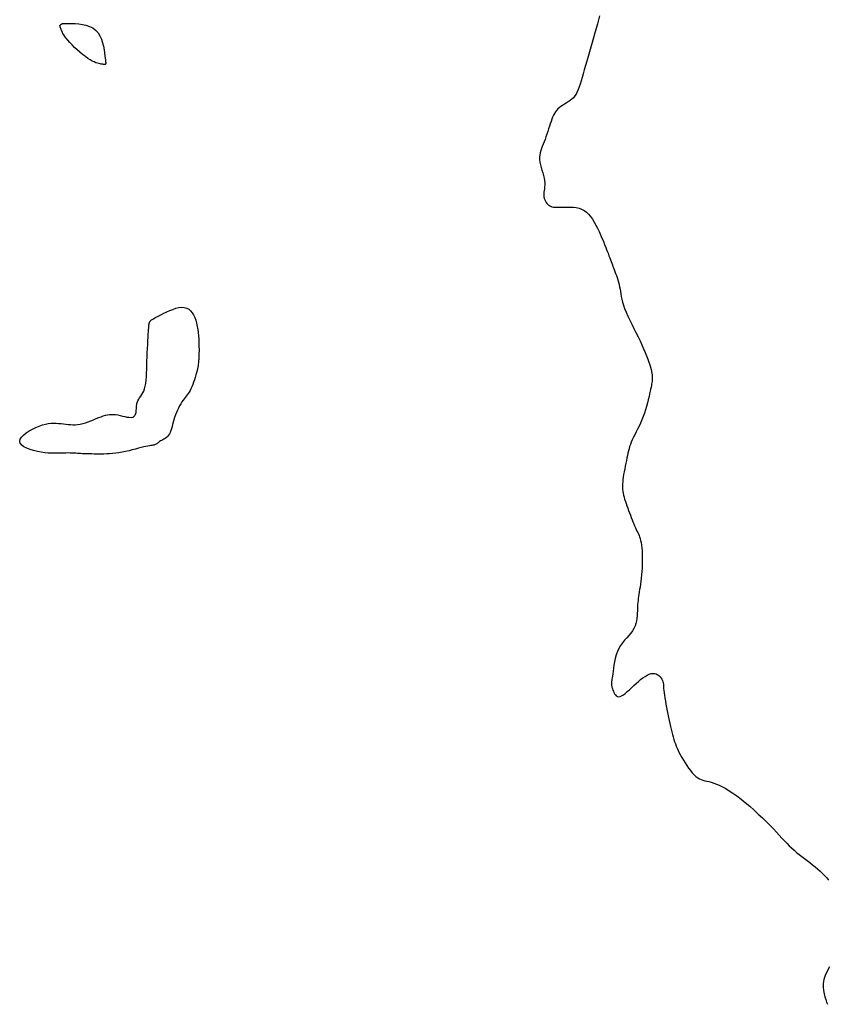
# Model space of a CAD drawing. Header units: millimetres. Extents: x 32690613 to 32693367, y 5343692 to 5344708.
# Tile 805 of 1009: x 32693061 to 32693083, y 5344158 to 5344184. Entities that reach past the tile are written whole.
import ezdxf

# ---------------------------------------------------------------- set-up
doc = ezdxf.new("R2010")
doc.units = ezdxf.units.MM
doc.header["$LTSCALE"] = 20
doc.layers.add('02-DGM_HL_492.00', color=82, linetype='Continuous')

msp = doc.modelspace()

# ---------------------------------------------------------------- linework, layer by layer
at = {"layer": '02-DGM_HL_492.00', "elevation": 492, "flags": 128}
for points in [[(32693076.598, 5344184.215), (32693076.574, 5344184.112), (32693076.546, 5344184.002), (32693076.515, 5344183.885), (32693076.481, 5344183.764), (32693076.445, 5344183.639), (32693076.408, 5344183.513), (32693076.371, 5344183.387), (32693076.335, 5344183.261), (32693076.299, 5344183.138), (32693076.264, 5344183.017), (32693076.23, 5344182.901), (32693076.198, 5344182.789), (32693076.167, 5344182.684), (32693076.139, 5344182.585), (32693076.112, 5344182.494), (32693076.087, 5344182.411), (32693076.062, 5344182.334), (32693076.036, 5344182.265), (32693076.009, 5344182.202), (32693075.98, 5344182.145), (32693075.947, 5344182.094), (32693075.909, 5344182.048), (32693075.867, 5344182.007), (32693075.82, 5344181.97), (32693075.771, 5344181.937), (32693075.72, 5344181.905), (32693075.67, 5344181.875), (32693075.62, 5344181.845), (32693075.573, 5344181.815), (32693075.531, 5344181.783), (32693075.493, 5344181.749), (32693075.459, 5344181.712), (32693075.43, 5344181.672), (32693075.404, 5344181.63), (32693075.38, 5344181.583), (32693075.358, 5344181.533), (32693075.336, 5344181.479), (32693075.315, 5344181.42), (32693075.294, 5344181.357), (32693075.272, 5344181.291), (32693075.25, 5344181.222), (32693075.227, 5344181.152), (32693075.204, 5344181.081), (32693075.181, 5344181.011), (32693075.157, 5344180.943), (32693075.132, 5344180.878), (32693075.108, 5344180.816), (32693075.084, 5344180.757), (32693075.061, 5344180.7), (32693075.042, 5344180.644), (32693075.026, 5344180.588), (32693075.014, 5344180.53), (32693075.009, 5344180.471), (32693075.01, 5344180.408), (32693075.019, 5344180.341), (32693075.034, 5344180.271), (32693075.053, 5344180.199), (32693075.074, 5344180.126), (32693075.096, 5344180.054), (32693075.116, 5344179.983), (32693075.133, 5344179.914), (32693075.145, 5344179.85), (32693075.15, 5344179.79), (32693075.15, 5344179.735), (32693075.146, 5344179.683), (32693075.14, 5344179.634), (32693075.133, 5344179.588), (32693075.126, 5344179.544), (32693075.122, 5344179.502), (32693075.121, 5344179.46), (32693075.125, 5344179.418), (32693075.134, 5344179.378), (32693075.148, 5344179.339), (32693075.165, 5344179.302), (32693075.187, 5344179.267), (32693075.212, 5344179.237), (32693075.24, 5344179.21), (32693075.271, 5344179.188), (32693075.304, 5344179.171), (32693075.34, 5344179.158), (32693075.379, 5344179.15), (32693075.422, 5344179.145), (32693075.468, 5344179.143), (32693075.519, 5344179.143), (32693075.574, 5344179.144), (32693075.634, 5344179.146), (32693075.698, 5344179.148), (32693075.767, 5344179.15), (32693075.839, 5344179.148), (32693075.912, 5344179.143), (32693075.985, 5344179.133), (32693076.057, 5344179.116), (32693076.127, 5344179.091), (32693076.193, 5344179.057), (32693076.255, 5344179.013), (32693076.312, 5344178.959), (32693076.366, 5344178.897), (32693076.416, 5344178.827), (32693076.463, 5344178.752), (32693076.507, 5344178.672), (32693076.549, 5344178.589), (32693076.59, 5344178.502), (32693076.629, 5344178.415), (32693076.667, 5344178.327), (32693076.703, 5344178.24), (32693076.737, 5344178.156), (32693076.77, 5344178.074), (32693076.799, 5344177.997), (32693076.827, 5344177.925), (32693076.851, 5344177.859), (32693076.873, 5344177.801), (32693076.893, 5344177.75), (32693076.911, 5344177.703), (32693076.927, 5344177.659), (32693076.943, 5344177.617), (32693076.958, 5344177.576), (32693076.974, 5344177.534), (32693076.991, 5344177.49), (32693077.009, 5344177.441), (32693077.028, 5344177.39), (32693077.048, 5344177.336), (32693077.067, 5344177.279), (32693077.086, 5344177.22), (32693077.104, 5344177.16), (32693077.12, 5344177.098), (32693077.134, 5344177.036), (32693077.146, 5344176.974), (32693077.156, 5344176.911), (32693077.167, 5344176.846), (32693077.179, 5344176.778), (32693077.193, 5344176.706), (32693077.212, 5344176.629), (32693077.237, 5344176.547), (32693077.268, 5344176.458), (32693077.306, 5344176.362), (32693077.352, 5344176.26), (32693077.402, 5344176.153), (32693077.456, 5344176.043), (32693077.512, 5344175.931), (32693077.568, 5344175.819), (32693077.624, 5344175.707), (32693077.676, 5344175.598), (32693077.726, 5344175.493), (32693077.771, 5344175.391), (32693077.811, 5344175.295), (32693077.848, 5344175.204), (32693077.881, 5344175.118), (32693077.909, 5344175.039), (32693077.934, 5344174.966), (32693077.954, 5344174.9), (32693077.97, 5344174.842), (32693077.982, 5344174.791), (32693077.991, 5344174.745), (32693077.997, 5344174.705), (32693078, 5344174.669), (32693078.002, 5344174.636), (32693078.001, 5344174.605), (32693078, 5344174.577), (32693077.997, 5344174.549), (32693077.994, 5344174.52), (32693077.99, 5344174.49), (32693077.984, 5344174.456), (32693077.977, 5344174.418), (32693077.968, 5344174.375), (32693077.958, 5344174.325), (32693077.945, 5344174.266), (32693077.931, 5344174.198), (32693077.915, 5344174.123), (32693077.896, 5344174.041), (32693077.875, 5344173.955), (32693077.851, 5344173.865), (32693077.825, 5344173.773), (32693077.796, 5344173.682), (32693077.763, 5344173.592), (32693077.728, 5344173.504), (32693077.69, 5344173.42), (32693077.651, 5344173.339), (32693077.611, 5344173.261), (32693077.573, 5344173.186), (32693077.536, 5344173.114), (32693077.501, 5344173.045), (32693077.47, 5344172.98), (32693077.444, 5344172.918), (32693077.421, 5344172.858), (32693077.401, 5344172.799), (32693077.384, 5344172.742), (32693077.369, 5344172.683), (32693077.355, 5344172.623), (32693077.342, 5344172.561), (32693077.328, 5344172.496), (32693077.313, 5344172.427), (32693077.299, 5344172.355), (32693077.284, 5344172.281), (32693077.269, 5344172.206), (32693077.255, 5344172.132), (32693077.242, 5344172.06), (32693077.231, 5344171.99), (32693077.222, 5344171.925), (32693077.216, 5344171.865), (32693077.211, 5344171.808), (32693077.209, 5344171.756), (32693077.21, 5344171.706), (32693077.213, 5344171.657), (32693077.219, 5344171.608), (32693077.227, 5344171.559), (32693077.239, 5344171.509), (32693077.252, 5344171.456), (32693077.268, 5344171.401), (32693077.287, 5344171.344), (32693077.306, 5344171.285), (32693077.328, 5344171.226), (32693077.35, 5344171.165), (32693077.373, 5344171.104), (32693077.396, 5344171.042), (32693077.419, 5344170.981), (32693077.442, 5344170.92), (32693077.465, 5344170.86), (32693077.488, 5344170.802), (32693077.51, 5344170.746), (32693077.532, 5344170.693), (32693077.554, 5344170.644), (32693077.574, 5344170.599), (32693077.594, 5344170.558), (32693077.614, 5344170.52), (32693077.632, 5344170.483), (32693077.649, 5344170.445), (32693077.665, 5344170.405), (32693077.68, 5344170.361), (32693077.693, 5344170.311), (32693077.705, 5344170.254), (32693077.714, 5344170.187), (32693077.723, 5344170.112), (32693077.729, 5344170.031), (32693077.733, 5344169.945), (32693077.736, 5344169.855), (32693077.736, 5344169.762), (32693077.735, 5344169.669), (32693077.731, 5344169.576), (32693077.725, 5344169.485), (32693077.718, 5344169.397), (32693077.709, 5344169.311), (32693077.699, 5344169.229), (32693077.688, 5344169.15), (32693077.677, 5344169.075), (32693077.666, 5344169.005), (32693077.656, 5344168.94), (32693077.646, 5344168.879), (32693077.637, 5344168.823), (32693077.63, 5344168.769), (32693077.623, 5344168.717), (32693077.617, 5344168.666), (32693077.612, 5344168.614), (32693077.609, 5344168.561), (32693077.606, 5344168.504), (32693077.605, 5344168.444), (32693077.603, 5344168.38), (32693077.6, 5344168.314), (32693077.594, 5344168.246), (32693077.584, 5344168.178), (32693077.568, 5344168.11), (32693077.546, 5344168.043), (32693077.516, 5344167.978), (32693077.476, 5344167.915), (32693077.429, 5344167.854), (32693077.377, 5344167.793), (32693077.322, 5344167.731), (32693077.267, 5344167.667), (32693077.212, 5344167.599), (32693077.161, 5344167.527), (32693077.115, 5344167.449), (32693077.077, 5344167.365), (32693077.045, 5344167.275), (32693077.019, 5344167.184), (32693076.999, 5344167.092), (32693076.983, 5344167.002), (32693076.97, 5344166.918), (32693076.96, 5344166.84), (32693076.951, 5344166.771), (32693076.944, 5344166.714), (32693076.937, 5344166.667), (32693076.931, 5344166.629), (32693076.926, 5344166.598), (32693076.922, 5344166.573), (32693076.919, 5344166.552), (32693076.917, 5344166.534), (32693076.916, 5344166.517), (32693076.916, 5344166.5), (32693076.918, 5344166.482), (32693076.92, 5344166.464), (32693076.924, 5344166.444), (32693076.929, 5344166.422), (32693076.936, 5344166.398), (32693076.945, 5344166.372), (32693076.956, 5344166.343), (32693076.969, 5344166.311), (32693076.984, 5344166.277), (32693077.001, 5344166.245), (32693077.022, 5344166.216), (32693077.047, 5344166.192), (32693077.075, 5344166.175), (32693077.108, 5344166.167), (32693077.145, 5344166.171), (32693077.188, 5344166.188), (32693077.234, 5344166.217), (32693077.285, 5344166.255), (32693077.338, 5344166.301), (32693077.395, 5344166.352), (32693077.453, 5344166.406), (32693077.512, 5344166.462), (32693077.573, 5344166.518), (32693077.633, 5344166.571), (32693077.693, 5344166.62), (32693077.752, 5344166.665), (32693077.81, 5344166.704), (32693077.867, 5344166.737), (32693077.921, 5344166.762), (32693077.972, 5344166.779), (32693078.021, 5344166.785), (32693078.066, 5344166.782), (32693078.107, 5344166.77), (32693078.145, 5344166.75), (32693078.178, 5344166.725), (32693078.208, 5344166.695), (32693078.233, 5344166.662), (32693078.254, 5344166.629), (32693078.27, 5344166.595), (32693078.282, 5344166.563), (32693078.289, 5344166.531), (32693078.295, 5344166.499), (32693078.298, 5344166.464), (32693078.3, 5344166.426), (32693078.303, 5344166.382), (32693078.307, 5344166.332), (32693078.313, 5344166.274), (32693078.322, 5344166.208), (32693078.334, 5344166.133), (32693078.348, 5344166.053), (32693078.364, 5344165.968), (32693078.381, 5344165.881), (32693078.399, 5344165.792), (32693078.417, 5344165.703), (32693078.435, 5344165.617), (32693078.453, 5344165.533), (32693078.469, 5344165.453), (32693078.486, 5344165.377), (32693078.502, 5344165.303), (32693078.519, 5344165.232), (32693078.536, 5344165.164), (32693078.554, 5344165.099), (32693078.572, 5344165.036), (32693078.592, 5344164.975), (32693078.613, 5344164.916), (32693078.636, 5344164.857), (32693078.661, 5344164.799), (32693078.689, 5344164.74), (32693078.719, 5344164.68), (32693078.752, 5344164.617), (32693078.788, 5344164.552), (32693078.828, 5344164.483), (32693078.872, 5344164.413), (32693078.917, 5344164.343), (32693078.965, 5344164.274), (32693079.013, 5344164.208), (32693079.062, 5344164.148), (32693079.111, 5344164.095), (32693079.159, 5344164.05), (32693079.206, 5344164.015), (32693079.252, 5344163.989), (32693079.299, 5344163.969), (32693079.346, 5344163.953), (32693079.396, 5344163.94), (32693079.448, 5344163.928), (32693079.505, 5344163.915), (32693079.565, 5344163.899), (32693079.631, 5344163.878), (32693079.703, 5344163.852), (32693079.779, 5344163.819), (32693079.862, 5344163.779), (32693079.95, 5344163.731), (32693080.043, 5344163.675), (32693080.142, 5344163.611), (32693080.247, 5344163.537), (32693080.356, 5344163.453), (32693080.47, 5344163.361), (32693080.586, 5344163.262), (32693080.701, 5344163.16), (32693080.815, 5344163.056), (32693080.925, 5344162.952), (32693081.03, 5344162.85), (32693081.127, 5344162.753), (32693081.216, 5344162.661), (32693081.297, 5344162.576), (32693081.371, 5344162.495), (32693081.441, 5344162.42), (32693081.507, 5344162.348), (32693081.571, 5344162.281), (32693081.634, 5344162.217), (32693081.698, 5344162.156), (32693081.764, 5344162.097), (32693081.832, 5344162.04), (32693081.901, 5344161.984), (32693081.971, 5344161.93), (32693082.041, 5344161.876), (32693082.112, 5344161.822), (32693082.182, 5344161.768), (32693082.252, 5344161.713), (32693082.32, 5344161.657), (32693082.387, 5344161.6), (32693082.452, 5344161.542), (32693082.514, 5344161.483), (32693082.574, 5344161.424), (32693082.629, 5344161.364), (32693082.68, 5344161.303)], [(32693082.704, 5344159.008), (32693082.638, 5344158.89), (32693082.587, 5344158.777), (32693082.554, 5344158.668), (32693082.537, 5344158.565), (32693082.534, 5344158.466), (32693082.542, 5344158.374), (32693082.558, 5344158.288), (32693082.58, 5344158.208), (32693082.604, 5344158.135), (32693082.628, 5344158.07), (32693082.65, 5344158.012)]]:
    msp.add_lwpolyline(points, dxfattribs=at)
for points in [[(32693063.479, 5344183.16), (32693063.486, 5344183.098), (32693063.492, 5344183.05), (32693063.497, 5344183.012), (32693063.499, 5344182.984), (32693063.501, 5344182.964), (32693063.5, 5344182.951), (32693063.498, 5344182.942), (32693063.494, 5344182.936), (32693063.489, 5344182.932), (32693063.481, 5344182.93), (32693063.472, 5344182.929), (32693063.459, 5344182.929), (32693063.444, 5344182.931), (32693063.426, 5344182.933), (32693063.405, 5344182.937), (32693063.38, 5344182.941), (32693063.351, 5344182.946), (32693063.319, 5344182.953), (32693063.282, 5344182.963), (32693063.24, 5344182.976), (32693063.194, 5344182.995), (32693063.143, 5344183.019), (32693063.087, 5344183.05), (32693063.026, 5344183.089), (32693062.959, 5344183.137), (32693062.888, 5344183.192), (32693062.816, 5344183.253), (32693062.744, 5344183.317), (32693062.674, 5344183.382), (32693062.608, 5344183.447), (32693062.547, 5344183.51), (32693062.495, 5344183.569), (32693062.451, 5344183.622), (32693062.415, 5344183.67), (32693062.387, 5344183.713), (32693062.366, 5344183.75), (32693062.349, 5344183.783), (32693062.336, 5344183.813), (32693062.326, 5344183.838), (32693062.318, 5344183.86), (32693062.31, 5344183.879), (32693062.304, 5344183.896), (32693062.298, 5344183.91), (32693062.293, 5344183.922), (32693062.289, 5344183.933), (32693062.287, 5344183.942), (32693062.286, 5344183.95), (32693062.286, 5344183.958), (32693062.289, 5344183.965), (32693062.292, 5344183.972), (32693062.297, 5344183.978), (32693062.303, 5344183.984), (32693062.309, 5344183.99), (32693062.316, 5344183.995), (32693062.323, 5344183.999), (32693062.329, 5344184.003), (32693062.336, 5344184.006), (32693062.345, 5344184.009), (32693062.357, 5344184.011), (32693062.375, 5344184.013), (32693062.4, 5344184.014), (32693062.434, 5344184.014), (32693062.479, 5344184.015), (32693062.537, 5344184.015), (32693062.609, 5344184.014), (32693062.693, 5344184.011), (32693062.784, 5344184.004), (32693062.88, 5344183.991), (32693062.976, 5344183.97), (32693063.069, 5344183.939), (32693063.155, 5344183.897), (32693063.231, 5344183.841), (32693063.295, 5344183.771), (32693063.345, 5344183.689), (32693063.386, 5344183.599), (32693063.416, 5344183.505), (32693063.44, 5344183.41), (32693063.457, 5344183.319), (32693063.469, 5344183.234)], [(32693062.314, 5344173.408), (32693062.377, 5344173.4), (32693062.438, 5344173.393), (32693062.5, 5344173.385), (32693062.562, 5344173.38), (32693062.625, 5344173.377), (32693062.689, 5344173.377), (32693062.754, 5344173.382), (32693062.821, 5344173.392), (32693062.891, 5344173.408), (32693062.962, 5344173.43), (32693063.034, 5344173.455), (32693063.106, 5344173.482), (32693063.177, 5344173.511), (32693063.246, 5344173.539), (32693063.313, 5344173.566), (32693063.377, 5344173.59), (32693063.436, 5344173.611), (32693063.493, 5344173.627), (32693063.547, 5344173.638), (32693063.6, 5344173.646), (32693063.653, 5344173.65), (32693063.707, 5344173.649), (32693063.761, 5344173.645), (32693063.819, 5344173.636), (32693063.879, 5344173.624), (32693063.941, 5344173.609), (32693064.003, 5344173.595), (32693064.063, 5344173.582), (32693064.12, 5344173.574), (32693064.171, 5344173.572), (32693064.215, 5344173.578), (32693064.25, 5344173.594), (32693064.276, 5344173.622), (32693064.293, 5344173.66), (32693064.304, 5344173.705), (32693064.31, 5344173.756), (32693064.315, 5344173.81), (32693064.319, 5344173.866), (32693064.326, 5344173.919), (32693064.336, 5344173.97), (32693064.353, 5344174.015), (32693064.374, 5344174.056), (32693064.399, 5344174.095), (32693064.427, 5344174.134), (32693064.455, 5344174.175), (32693064.482, 5344174.22), (32693064.507, 5344174.271), (32693064.529, 5344174.33), (32693064.547, 5344174.398), (32693064.56, 5344174.475), (32693064.571, 5344174.56), (32693064.578, 5344174.651), (32693064.583, 5344174.749), (32693064.588, 5344174.851), (32693064.591, 5344174.958), (32693064.595, 5344175.067), (32693064.599, 5344175.178), (32693064.603, 5344175.29), (32693064.608, 5344175.399), (32693064.614, 5344175.504), (32693064.619, 5344175.604), (32693064.624, 5344175.695), (32693064.629, 5344175.776), (32693064.633, 5344175.846), (32693064.637, 5344175.902), (32693064.64, 5344175.945), (32693064.642, 5344175.978), (32693064.644, 5344176.003), (32693064.646, 5344176.02), (32693064.648, 5344176.031), (32693064.649, 5344176.039), (32693064.65, 5344176.045), (32693064.651, 5344176.05), (32693064.652, 5344176.055), (32693064.653, 5344176.06), (32693064.654, 5344176.065), (32693064.656, 5344176.07), (32693064.657, 5344176.075), (32693064.659, 5344176.081), (32693064.661, 5344176.087), (32693064.663, 5344176.094), (32693064.667, 5344176.101), (32693064.671, 5344176.109), (32693064.676, 5344176.117), (32693064.683, 5344176.126), (32693064.691, 5344176.135), (32693064.702, 5344176.146), (32693064.714, 5344176.156), (32693064.73, 5344176.168), (32693064.749, 5344176.18), (32693064.772, 5344176.194), (32693064.8, 5344176.21), (32693064.835, 5344176.229), (32693064.876, 5344176.25), (32693064.924, 5344176.275), (32693064.981, 5344176.304), (32693065.046, 5344176.337), (32693065.119, 5344176.371), (32693065.197, 5344176.406), (32693065.277, 5344176.437), (32693065.358, 5344176.464), (32693065.438, 5344176.483), (32693065.514, 5344176.492), (32693065.585, 5344176.489), (32693065.648, 5344176.472), (32693065.703, 5344176.442), (32693065.752, 5344176.4), (32693065.795, 5344176.348), (32693065.831, 5344176.288), (32693065.862, 5344176.22), (32693065.888, 5344176.146), (32693065.91, 5344176.067), (32693065.928, 5344175.986), (32693065.942, 5344175.903), (32693065.953, 5344175.819), (32693065.961, 5344175.737), (32693065.967, 5344175.657), (32693065.971, 5344175.58), (32693065.973, 5344175.508), (32693065.974, 5344175.442), (32693065.975, 5344175.383), (32693065.975, 5344175.33), (32693065.974, 5344175.284), (32693065.973, 5344175.242), (32693065.972, 5344175.204), (32693065.971, 5344175.169), (32693065.969, 5344175.137), (32693065.967, 5344175.107), (32693065.965, 5344175.077), (32693065.963, 5344175.047), (32693065.961, 5344175.016), (32693065.957, 5344174.982), (32693065.952, 5344174.947), (32693065.945, 5344174.907), (32693065.936, 5344174.863), (32693065.924, 5344174.813), (32693065.91, 5344174.758), (32693065.894, 5344174.698), (32693065.875, 5344174.634), (32693065.854, 5344174.57), (32693065.832, 5344174.506), (32693065.809, 5344174.444), (32693065.785, 5344174.385), (32693065.761, 5344174.332), (32693065.737, 5344174.285), (32693065.713, 5344174.244), (32693065.688, 5344174.207), (32693065.663, 5344174.172), (32693065.637, 5344174.138), (32693065.61, 5344174.104), (32693065.583, 5344174.067), (32693065.554, 5344174.026), (32693065.523, 5344173.981), (32693065.492, 5344173.931), (32693065.461, 5344173.877), (32693065.431, 5344173.82), (32693065.401, 5344173.76), (32693065.374, 5344173.699), (32693065.348, 5344173.636), (32693065.326, 5344173.573), (32693065.307, 5344173.51), (32693065.29, 5344173.447), (32693065.275, 5344173.387), (32693065.261, 5344173.328), (32693065.247, 5344173.273), (32693065.231, 5344173.221), (32693065.213, 5344173.174), (32693065.192, 5344173.133), (32693065.167, 5344173.097), (32693065.139, 5344173.066), (32693065.108, 5344173.04), (32693065.076, 5344173.017), (32693065.044, 5344172.997), (32693065.013, 5344172.98), (32693064.982, 5344172.963), (32693064.955, 5344172.948), (32693064.93, 5344172.932), (32693064.908, 5344172.917), (32693064.888, 5344172.902), (32693064.87, 5344172.888), (32693064.852, 5344172.875), (32693064.835, 5344172.863), (32693064.817, 5344172.853), (32693064.798, 5344172.844), (32693064.777, 5344172.838), (32693064.754, 5344172.833), (32693064.727, 5344172.828), (32693064.695, 5344172.823), (32693064.659, 5344172.818), (32693064.616, 5344172.811), (32693064.566, 5344172.801), (32693064.508, 5344172.789), (32693064.442, 5344172.773), (32693064.369, 5344172.754), (32693064.289, 5344172.733), (32693064.205, 5344172.711), (32693064.118, 5344172.689), (32693064.029, 5344172.668), (32693063.94, 5344172.649), (32693063.852, 5344172.633), (32693063.767, 5344172.621), (32693063.684, 5344172.612), (32693063.604, 5344172.605), (32693063.527, 5344172.602), (32693063.453, 5344172.6), (32693063.382, 5344172.599), (32693063.314, 5344172.599), (32693063.25, 5344172.6), (32693063.189, 5344172.601), (32693063.132, 5344172.602), (32693063.077, 5344172.603), (32693063.024, 5344172.604), (32693062.974, 5344172.605), (32693062.926, 5344172.607), (32693062.88, 5344172.609), (32693062.835, 5344172.611), (32693062.791, 5344172.614), (32693062.748, 5344172.617), (32693062.703, 5344172.621), (32693062.658, 5344172.624), (32693062.61, 5344172.626), (32693062.559, 5344172.628), (32693062.504, 5344172.629), (32693062.444, 5344172.628), (32693062.378, 5344172.626), (32693062.308, 5344172.624), (32693062.232, 5344172.622), (32693062.152, 5344172.621), (32693062.066, 5344172.623), (32693061.977, 5344172.627), (32693061.884, 5344172.636), (32693061.787, 5344172.649), (32693061.687, 5344172.668), (32693061.587, 5344172.692), (32693061.492, 5344172.722), (32693061.405, 5344172.756), (32693061.33, 5344172.795), (32693061.271, 5344172.839), (32693061.232, 5344172.886), (32693061.217, 5344172.937), (32693061.228, 5344172.992), (32693061.263, 5344173.048), (32693061.317, 5344173.105), (32693061.386, 5344173.161), (32693061.467, 5344173.214), (32693061.554, 5344173.263), (32693061.645, 5344173.307), (32693061.735, 5344173.344), (32693061.82, 5344173.372), (32693061.9, 5344173.393), (32693061.977, 5344173.407), (32693062.049, 5344173.415), (32693062.119, 5344173.419), (32693062.186, 5344173.418), (32693062.251, 5344173.414)]]:
    msp.add_lwpolyline(points, close=True, dxfattribs=at)

doc.saveas('drawing.dxf')
